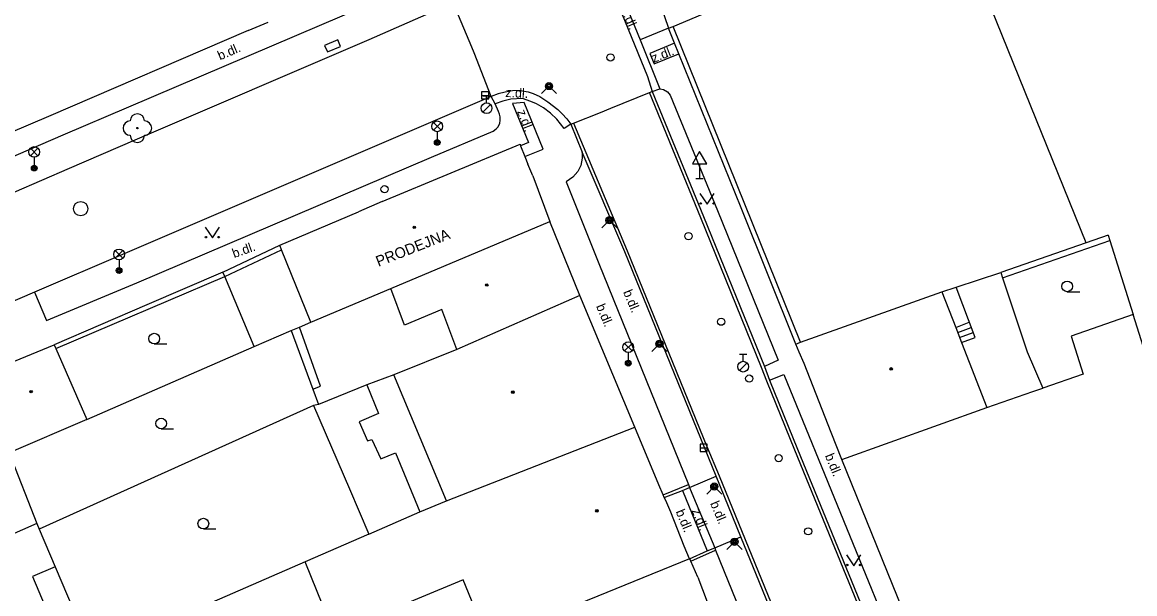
# Model space of a CAD drawing. Extents: x -596229 to -595156, y -1161237 to -1159376.
# Drawn here: x -595755.3 to -595677.5, y -1160565.9 to -1160525.9 of the extents above; entities that cross this region are included whole.
import ezdxf

# ---------------------------------------------------------------- set-up
doc = ezdxf.new("R2010")
doc.units = 0
for name, color, linetype in [('DOP - kresba z DSPS bez souradnic', 7, 'Continuous'), ('DOP - rozhrani ploch obecne', 7, 'Continuous'), ('Level 22', 7, 'Continuous'), ('Level 24', 7, 'Continuous'), ('Level 27', 7, 'Continuous'), ('Level 28', 7, 'Continuous'), ('Level 31', 7, 'Continuous'), ('Level 33', 7, 'Continuous'), ('Level 34', 7, 'Continuous'), ('Level 36', 7, 'Continuous'), ('Level 39', 7, 'Continuous'), ('TM - budovy zdene_ betonove - VP', 7, 'Continuous'), ('TM - chodniky - VP', 7, 'Continuous'), ('TM - komunikace - VP', 7, 'Continuous'), ('TM - letecke snimky - pomocna linie', 7, 'Continuous'), ('TM - plot drateny_ kovovy - VP', 7, 'Continuous'), ('TM - plot zdeny_ ohradni zed - VP', 7, 'Continuous'), ('TM - podezdivka plotu - VP', 7, 'Continuous'), ('TM - popis objektu', 7, 'Continuous'), ('TM - popis povrchu', 7, 'Continuous'), ('TM - rozhrani mezi zpev. plochami mezi sebou - VP', 7, 'Continuous'), ('TM - rozhrani ploch obecne - VP', 7, 'Continuous'), ('TM - schody - VP', 7, 'Continuous'), ('TM - vjezd na pozemek', 7, 'Continuous'), ('TM - vstup do budovy - zdene_ betonove', 7, 'Continuous')]:
    doc.layers.add(name, color=color, linetype=linetype)

msp = doc.modelspace()

# ---------------------------------------------------------------- linework, layer by layer
at = {"layer": 'DOP - kresba z DSPS bez souradnic'}
for points in [[(-595734.44, -1160551.35), (-595735.92, -1160547.22)], [(-595734.98, -1160551.55), (-595734.44, -1160551.35)], [(-595731.2, -1160551.26), (-595730.4, -1160553.26)], [(-595730.4, -1160553.26), (-595731.74, -1160553.83)], [(-595731.74, -1160553.83), (-595731.15, -1160555.16)], [(-595731.15, -1160555.16), (-595730.86, -1160555.06)], [(-595730.86, -1160555.06), (-595730.22, -1160556.41)], [(-595730.22, -1160556.41), (-595729.2, -1160556)], [(-595729.2, -1160556), (-595727.5, -1160560.12)], [(-595752.98, -1160563.97), (-595754.57, -1160564.65)], [(-595754.57, -1160564.65), (-595753.49, -1160567.18)]]:
    msp.add_lwpolyline(points, dxfattribs=at)
at = {"layer": 'DOP - rozhrani ploch obecne'}
for points in [[(-595741.14, -1160543.69), (-595741.28, -1160543.37)], [(-595739.08, -1160548.56), (-595741.14, -1160543.69)], [(-595735.92, -1160547.22), (-595735.13, -1160546.88)], [(-595739.08, -1160548.56), (-595736.5, -1160547.46)], [(-595736.5, -1160547.46), (-595735.92, -1160547.22)], [(-595736.5, -1160547.46), (-595734.98, -1160551.55)], [(-595750.78, -1160553.68), (-595739.08, -1160548.56)], [(-595729.31, -1160550.55), (-595731.2, -1160551.26)], [(-595734.98, -1160551.55), (-595734.58, -1160552.62)], [(-595731.2, -1160551.26), (-595734.58, -1160552.62)], [(-595734.93, -1160552.7), (-595754.1, -1160561.34)], [(-595734.58, -1160552.62), (-595734.93, -1160552.7)], [(-595734.93, -1160552.7), (-595732.43, -1160558.51)], [(-595732.43, -1160558.51), (-595731.06, -1160561.68)], [(-595754.26, -1160560.95), (-595754.1, -1160561.34)], [(-595754.1, -1160561.34), (-595752.98, -1160563.97)], [(-595731.06, -1160561.68), (-595735.52, -1160563.63)], [(-595752.98, -1160563.97), (-595751.72, -1160566.93)], [(-595735.52, -1160563.63), (-595750.37, -1160570.1)]]:
    msp.add_lwpolyline(points, dxfattribs=at)
at = {"layer": 'Level 22'}
msp.add_circle((-595747.24, -1160533.31), 0.05, dxfattribs=at)
for centre, start, end in [((-595747.74, -1160533.31), 90, 270), ((-595747.24, -1160532.81), 0, 180), ((-595746.74, -1160533.31), 270, 90), ((-595747.24, -1160533.81), 180, 0)]:
    msp.add_arc(centre, 0.5, start, end, dxfattribs=at)
at = {"layer": 'Level 24'}
msp.add_lwpolyline([(-595733.962, -1160527.986), (-595733.042, -1160527.594), (-595733.238, -1160527.134), (-595734.158, -1160527.526)], close=True, dxfattribs=at)
at = {"layer": 'Level 27'}
for p, q in [((-595723.19, -1160531.02), (-595722.69, -1160531.02)), ((-595707.92, -1160555.65), (-595707.42, -1160555.65))]:
    msp.add_line(p, q, dxfattribs=at)
for points in [[(-595723.19, -1160531.27), (-595722.69, -1160531.27), (-595722.69, -1160530.77), (-595723.19, -1160530.77)], [(-595707.92, -1160555.9), (-595707.42, -1160555.9), (-595707.42, -1160555.4), (-595707.92, -1160555.4)]]:
    msp.add_lwpolyline(points, close=True, dxfattribs=at)
msp.add_circle((-595751.2, -1160538.94), 0.5, dxfattribs=at)
at = {"layer": 'Level 28'}
for p, q in [((-595723.09, -1160531.045), (-595722.59, -1160531.045)), ((-595722.84, -1160531.545), (-595722.84, -1160531.045)), ((-595723.098, -1160532.192), (-595722.568, -1160531.662)), ((-595705.16, -1160549.105), (-595704.66, -1160549.105)), ((-595704.91, -1160549.605), (-595704.91, -1160549.105)), ((-595705.168, -1160550.252), (-595704.638, -1160549.722))]:
    msp.add_line(p, q, dxfattribs=at)
for centre, radius in [((-595714.18, -1160528.37), 0.25), ((-595722.84, -1160531.92), 0.375), ((-595729.97, -1160537.58), 0.25), ((-595708.73, -1160540.86), 0.25), ((-595706.45, -1160546.84), 0.25), ((-595704.91, -1160549.98), 0.375), ((-595704.49, -1160550.81), 0.25), ((-595702.43, -1160556.38), 0.25), ((-595700.37, -1160561.49), 0.25)]:
    msp.add_circle(centre, radius, dxfattribs=at)
at = {"layer": 'Level 31'}
for points in [[(-595719.01, -1160530.9), (-595718.48, -1160530.37), (-595717.95, -1160530.9)], [(-595714.78, -1160540.28), (-595714.25, -1160539.75), (-595713.72, -1160540.28)], [(-595711.29, -1160548.91), (-595710.76, -1160548.38), (-595710.23, -1160548.91)], [(-595707.46, -1160558.89), (-595706.93, -1160558.36), (-595706.4, -1160558.89)], [(-595706.05, -1160562.75), (-595705.52, -1160562.22), (-595704.99, -1160562.75)]]:
    msp.add_lwpolyline(points, dxfattribs=at)
for centre, radius in [((-595718.48, -1160530.37), 0.25), ((-595718.48, -1160530.37), 0.18), ((-595718.48, -1160530.37), 0.11), ((-595714.25, -1160539.75), 0.25), ((-595714.25, -1160539.75), 0.18), ((-595714.25, -1160539.75), 0.11), ((-595710.76, -1160548.38), 0.25), ((-595710.76, -1160548.38), 0.18), ((-595710.76, -1160548.38), 0.11), ((-595706.93, -1160558.36), 0.25), ((-595706.93, -1160558.36), 0.18), ((-595706.93, -1160558.36), 0.11), ((-595705.52, -1160562.22), 0.25), ((-595705.52, -1160562.22), 0.18), ((-595705.52, -1160562.22), 0.11)]:
    msp.add_circle(centre, radius, dxfattribs=at)
at = {"layer": 'Level 33'}
for p, q in [((-595726.555, -1160533.45), (-595726.025, -1160532.92)), ((-595726.555, -1160532.92), (-595726.025, -1160533.45)), ((-595726.29, -1160533.56), (-595726.29, -1160534.31)), ((-595754.715, -1160535.24), (-595754.185, -1160534.71)), ((-595754.715, -1160534.71), (-595754.185, -1160535.24)), ((-595754.45, -1160535.35), (-595754.45, -1160536.1)), ((-595748.785, -1160542.4), (-595748.255, -1160541.87)), ((-595748.785, -1160541.87), (-595748.255, -1160542.4)), ((-595748.52, -1160542.51), (-595748.52, -1160543.26)), ((-595713.205, -1160548.88), (-595712.675, -1160548.35)), ((-595713.205, -1160548.35), (-595712.675, -1160548.88)), ((-595712.94, -1160548.99), (-595712.94, -1160549.74))]:
    msp.add_line(p, q, dxfattribs=at)
for centre, radius in [((-595726.29, -1160533.185), 0.375), ((-595754.45, -1160534.975), 0.375), ((-595726.29, -1160534.31), 0.2), ((-595726.29, -1160534.31), 0.145), ((-595726.29, -1160534.31), 0.0876), ((-595754.45, -1160536.1), 0.2), ((-595754.45, -1160536.1), 0.145), ((-595754.45, -1160536.1), 0.0876), ((-595748.52, -1160542.135), 0.375), ((-595748.52, -1160543.26), 0.2), ((-595748.52, -1160543.26), 0.145), ((-595748.52, -1160543.26), 0.0876), ((-595712.94, -1160548.615), 0.375), ((-595712.94, -1160549.74), 0.2), ((-595712.94, -1160549.74), 0.145), ((-595712.94, -1160549.74), 0.0876)]:
    msp.add_circle(centre, radius, dxfattribs=at)
at = {"layer": 'Level 34'}
for p, q in [((-595707.96, -1160535.812), (-595707.96, -1160536.83)), ((-595708.21, -1160536.83), (-595707.71, -1160536.83))]:
    msp.add_line(p, q, dxfattribs=at)
msp.add_lwpolyline([(-595708.46, -1160535.812), (-595707.46, -1160535.812), (-595707.96, -1160534.946)], close=True, dxfattribs=at)
at = {"layer": 'Level 36'}
for p, q in [((-595682.27, -1160544.745), (-595681.395, -1160544.745)), ((-595746.06, -1160548.395), (-595745.185, -1160548.395)), ((-595745.58, -1160554.325), (-595744.705, -1160554.325)), ((-595742.63, -1160561.325), (-595741.755, -1160561.325))]:
    msp.add_line(p, q, dxfattribs=at)
for points in [[(-595707.93, -1160537.87), (-595707.43, -1160538.62), (-595706.93, -1160537.87)], [(-595742.5, -1160540.23), (-595742, -1160540.98), (-595741.5, -1160540.23)], [(-595697.69, -1160563.14), (-595697.19, -1160563.89), (-595696.69, -1160563.14)]]:
    msp.add_lwpolyline(points, dxfattribs=at)
for centre, radius in [((-595707.88, -1160538.57), 0.05), ((-595706.981, -1160538.57), 0.05), ((-595742.45, -1160540.93), 0.05), ((-595741.551, -1160540.93), 0.05), ((-595682.27, -1160544.37), 0.375), ((-595746.06, -1160548.02), 0.375), ((-595745.58, -1160553.95), 0.375), ((-595742.63, -1160560.95), 0.375), ((-595697.64, -1160563.84), 0.05), ((-595696.741, -1160563.84), 0.05)]:
    msp.add_circle(centre, radius, dxfattribs=at)
at = {"layer": 'Level 39'}
for centre, radius in [((-595727.89, -1160540.24), 0.09), ((-595727.89, -1160540.24), 0.0398), ((-595722.83, -1160544.27), 0.09), ((-595722.83, -1160544.27), 0.0398), ((-595694.57, -1160550.14), 0.09), ((-595694.57, -1160550.14), 0.0398), ((-595754.67, -1160551.73), 0.09), ((-595754.67, -1160551.73), 0.0398), ((-595721.01, -1160551.76), 0.09), ((-595721.01, -1160551.76), 0.0398), ((-595715.13, -1160560.06), 0.09), ((-595715.13, -1160560.06), 0.0398)]:
    msp.add_circle(centre, radius, dxfattribs=at)
at = {"layer": 'TM - budovy zdene_ betonove - VP'}
for points in [[(-595739.51, -1160526.49), (-595753.46, -1160532.5), (-595756.13, -1160533.65)], [(-595730.13, -1160538.44), (-595720.5, -1160534.43)], [(-595720.5, -1160534.43), (-595720.46, -1160534.54)], [(-595720.46, -1160534.54), (-595720.16, -1160535.3)], [(-595720.16, -1160535.3), (-595719.96, -1160535.83)], [(-595719.61, -1160536.64), (-595718.42, -1160539.84)], [(-595737.29, -1160541.5), (-595731.78, -1160539.15)], [(-595729.53, -1160544.52), (-595718.42, -1160539.84)], [(-595716.32, -1160545), (-595718.42, -1160539.84)], [(-595737.16, -1160541.82), (-595737.29, -1160541.5)], [(-595735.13, -1160546.88), (-595737.16, -1160541.82)], [(-595735.13, -1160546.88), (-595729.53, -1160544.52)], [(-595728.57, -1160547.07), (-595729.53, -1160544.52)], [(-595716.32, -1160545), (-595724.91, -1160548.77)], [(-595712.48, -1160554.22), (-595716.32, -1160545)], [(-595700.9, -1160548.27), (-595691.03, -1160544.75)], [(-595691.03, -1160544.75), (-595690.06, -1160547.25)], [(-595725.96, -1160545.99), (-595728.57, -1160547.07)], [(-595724.91, -1160548.77), (-595725.96, -1160545.99)], [(-595677.65, -1160546.34), (-595681.99, -1160547.86)], [(-595676.82, -1160548.98), (-595677.65, -1160546.34)], [(-595690.06, -1160547.25), (-595689.65, -1160548.3)], [(-595758.61, -1160550.74), (-595753.05, -1160548.45)], [(-595753.05, -1160548.45), (-595752.94, -1160548.71)], [(-595701.22, -1160548.4), (-595700.9, -1160548.27)], [(-595700.99, -1160548.97), (-595701.22, -1160548.4)], [(-595689.65, -1160548.3), (-595687.88, -1160552.84)], [(-595681.99, -1160547.86), (-595681.16, -1160550.5)], [(-595752.94, -1160548.71), (-595750.78, -1160553.68)], [(-595724.91, -1160548.77), (-595729.31, -1160550.55)], [(-595700.65, -1160549.77), (-595700.99, -1160548.97)], [(-595698.77, -1160554.59), (-595700.65, -1160549.77)], [(-595725.63, -1160559.35), (-595729.31, -1160550.55)], [(-595681.16, -1160550.5), (-595683.98, -1160551.48)], [(-595684.68, -1160551.72), (-595683.98, -1160551.48)], [(-595687.88, -1160552.84), (-595684.68, -1160551.72)], [(-595698.02, -1160556.46), (-595687.88, -1160552.84)], [(-595750.78, -1160553.68), (-595756.2, -1160556)], [(-595725.63, -1160559.35), (-595712.48, -1160554.22)], [(-595710.81, -1160558.25), (-595712.48, -1160554.22)], [(-595698.02, -1160556.46), (-595698.77, -1160554.59)], [(-595756.2, -1160556), (-595754.26, -1160560.95)], [(-595692.39, -1160570.38), (-595698.02, -1160556.46)], [(-595710.51, -1160558.93), (-595710.81, -1160558.25)], [(-595727.5, -1160560.12), (-595725.63, -1160559.35)], [(-595710.42, -1160559.12), (-595710.51, -1160558.93)], [(-595710.32, -1160559.33), (-595710.42, -1160559.12)], [(-595709.97, -1160560.16), (-595710.32, -1160559.33)], [(-595731.06, -1160561.68), (-595727.5, -1160560.12)], [(-595754.26, -1160560.95), (-595765.25, -1160565.78)], [(-595708.65, -1160563.41), (-595709.03, -1160562.52)], [(-595708.65, -1160563.41), (-595717.69, -1160567.09)], [(-595708.65, -1160563.41), (-595708.57, -1160563.57)], [(-595708.09, -1160564.69), (-595706.53, -1160568.81)]]:
    msp.add_lwpolyline(points, dxfattribs=at)
at = {"layer": 'TM - chodniky - VP'}
for points in [[(-595731.2, -1160524.74), (-595747.85, -1160531.84), (-595752.45, -1160533.81), (-595759.42, -1160536.8)], [(-595711.27, -1160530.75), (-595710.73, -1160530.56)], [(-595710.73, -1160530.56), (-595710.48, -1160530.62), (-595710.21, -1160530.78), (-595710.02, -1160531.01), (-595706.71, -1160539.06), (-595702.47, -1160549.52), (-595703.43, -1160549.98)], [(-595722.24, -1160531.62), (-595722.51, -1160531.11)], [(-595722.38, -1160533.53), (-595722.17, -1160533.37), (-595722.04, -1160533.21), (-595721.92, -1160532.97), (-595721.88, -1160532.77), (-595721.88, -1160532.53), (-595721.94, -1160532.33), (-595722.01, -1160532.15), (-595722.24, -1160531.62)], [(-595754.44, -1160544.78), (-595753.6, -1160546.75), (-595747.28, -1160544.11), (-595726.69, -1160535.34), (-595722.38, -1160533.53)], [(-595703.07, -1160550.92), (-595702.07, -1160550.52), (-595693.74, -1160570.93), (-595694.73, -1160571.32)]]:
    msp.add_lwpolyline(points, dxfattribs=at)
at = {"layer": 'TM - komunikace - VP'}
for points in [[(-595715.43, -1160520.27), (-595711.59, -1160529.69), (-595711.27, -1160530.75)], [(-595725.17, -1160524.56), (-595731.06, -1160527.15), (-595747.41, -1160534.16), (-595752, -1160536.13), (-595757.83, -1160538.64)], [(-595720.48, -1160530.67), (-595721.02, -1160530.7), (-595721.53, -1160530.79), (-595722.02, -1160530.92), (-595722.51, -1160531.11)], [(-595720.48, -1160530.67), (-595719.94, -1160530.78), (-595719.59, -1160530.9), (-595719.11, -1160531.11), (-595718.55, -1160531.47), (-595717.86, -1160532), (-595717.55, -1160532.3), (-595717.24, -1160532.66), (-595716.96, -1160533.04)], [(-595722.51, -1160531.11), (-595748.11, -1160542.08), (-595754.44, -1160544.78)], [(-595711.27, -1160530.75), (-595707.69, -1160539.49), (-595703.43, -1160549.98)], [(-595716.96, -1160533.04), (-595716.15, -1160534.99)], [(-595716.15, -1160534.99), (-595716.15, -1160535.42), (-595716.26, -1160535.93), (-595716.47, -1160536.35), (-595716.82, -1160536.73), (-595717.28, -1160537.07), (-595715, -1160542.77), (-595708.74, -1160558.21)], [(-595754.44, -1160544.78), (-595760.07, -1160547.19)], [(-595703.43, -1160549.98), (-595703.07, -1160550.92)], [(-595703.07, -1160550.92), (-595701.12, -1160555.75), (-595694.73, -1160571.32)], [(-595708.74, -1160558.21), (-595708.66, -1160558.42)], [(-595708.66, -1160558.42), (-595708.38, -1160559.09), (-595706.89, -1160562.64)], [(-595706.89, -1160562.64), (-595706.84, -1160562.81)], [(-595706.84, -1160562.81), (-595701.97, -1160574.79), (-595696.53, -1160588.13)]]:
    msp.add_lwpolyline(points, dxfattribs=at)
at = {"layer": 'TM - letecke snimky - pomocna linie'}
for points in [[(-595680.94, -1160541.32), (-595690.3, -1160518.17)], [(-595722.73, -1160569.15), (-595724.48, -1160564.88), (-595733.49, -1160568.62), (-595735.52, -1160563.63)]]:
    msp.add_lwpolyline(points, dxfattribs=at)
at = {"layer": 'TM - plot drateny_ kovovy - VP'}
for points in [[(-595709.81, -1160526.2), (-595700.44, -1160522.24)], [(-595710.12, -1160526.33), (-595709.81, -1160526.2)], [(-595700.9, -1160548.27), (-595709.81, -1160526.2)]]:
    msp.add_lwpolyline(points, dxfattribs=at)
at = {"layer": 'TM - plot zdeny_ ohradni zed - VP'}
for points in [[(-595741.14, -1160543.69), (-595737.16, -1160541.82)], [(-595752.94, -1160548.71), (-595741.14, -1160543.69)]]:
    msp.add_lwpolyline(points, dxfattribs=at)
at = {"layer": 'TM - podezdivka plotu - VP'}
for points in [[(-595709.7, -1160527.38), (-595710.12, -1160526.33)], [(-595709.41, -1160528.11), (-595709.7, -1160527.38)], [(-595701.22, -1160548.4), (-595705.05, -1160538.88), (-595709.41, -1160528.11)], [(-595741.28, -1160543.37), (-595737.29, -1160541.5)], [(-595741.28, -1160543.37), (-595746.59, -1160545.66), (-595753.05, -1160548.45)]]:
    msp.add_lwpolyline(points, dxfattribs=at)
at = {"layer": 'TM - rozhrani mezi zpev. plochami mezi sebou - VP'}
for points in [[(-595714.99, -1160520.09), (-595712.12, -1160527.14)], [(-595722.51, -1160531.11), (-595723.7, -1160528.05), (-595723.87, -1160527.65), (-595725.17, -1160524.56)], [(-595710.12, -1160526.33), (-595712.12, -1160527.14)], [(-595712.12, -1160527.14), (-595710.73, -1160530.56)], [(-595709.7, -1160527.38), (-595711.44, -1160528.09), (-595711.12, -1160528.82), (-595709.41, -1160528.11)], [(-595716.96, -1160533.04), (-595717.41, -1160533.34), (-595717.92, -1160532.69), (-595718.37, -1160532.26), (-595718.86, -1160531.9), (-595719.36, -1160531.61), (-595719.75, -1160531.44), (-595720.33, -1160531.23), (-595721.14, -1160531.29), (-595721.7, -1160531.43), (-595722.24, -1160531.62)], [(-595716.77, -1160532.96), (-595714.89, -1160532.21), (-595714.15, -1160531.91), (-595711.46, -1160530.82)], [(-595711.46, -1160530.82), (-595711.27, -1160530.75)], [(-595694.92, -1160571.39), (-595701.3, -1160555.82), (-595703.26, -1160550.99), (-595703.62, -1160550.05), (-595707.88, -1160539.57), (-595711.46, -1160530.82)], [(-595720.16, -1160535.3), (-595718.88, -1160534.78), (-595720.22, -1160531.52), (-595721.04, -1160531.58), (-595719.91, -1160534.31), (-595720.46, -1160534.54)], [(-595716.96, -1160533.04), (-595716.77, -1160532.96)], [(-595716.77, -1160532.96), (-595713.01, -1160541.88), (-595707.44, -1160555.56), (-595706.6, -1160557.61), (-595702.28, -1160568.17), (-595699.88, -1160574.07), (-595694.43, -1160587.49), (-595692.99, -1160591.04), (-595690.68, -1160596.8), (-595689.67, -1160599.29), (-595689.29, -1160600.22), (-595688.8, -1160601.44), (-595685.48, -1160609.66), (-595685.34, -1160609.99), (-595680.89, -1160620.91), (-595679.46, -1160624.4), (-595676.96, -1160630.59), (-595676.21, -1160632.47), (-595674.63, -1160636.39)], [(-595706.8, -1160557.64), (-595713.19, -1160541.96), (-595716.15, -1160534.99)], [(-595708.66, -1160558.42), (-595706.8, -1160557.64)], [(-595705.08, -1160561.87), (-595706.8, -1160557.64)], [(-595710.51, -1160558.93), (-595708.74, -1160558.21)], [(-595710.42, -1160559.12), (-595709.16, -1160558.63)], [(-595709.16, -1160558.63), (-595708.66, -1160558.42)], [(-595709.16, -1160558.63), (-595707.42, -1160562.86)], [(-595706.89, -1160562.64), (-595705.08, -1160561.87)], [(-595694.62, -1160587.56), (-595700.06, -1160574.13), (-595705.08, -1160561.87)], [(-595708.65, -1160563.41), (-595707.42, -1160562.86)], [(-595708.57, -1160563.57), (-595706.84, -1160562.81)], [(-595707.42, -1160562.86), (-595706.89, -1160562.64)]]:
    msp.add_lwpolyline(points, dxfattribs=at)
at = {"layer": 'TM - rozhrani ploch obecne - VP'}
for points in [[(-595679.4, -1160540.78), (-595680.94, -1160541.32)], [(-595679.4, -1160540.78), (-595679.28, -1160541.16)], [(-595680.94, -1160541.32), (-595686.91, -1160543.4)], [(-595686.78, -1160543.78), (-595679.28, -1160541.16)], [(-595679.28, -1160541.16), (-595677.65, -1160546.34)], [(-595690.03, -1160544.42), (-595686.91, -1160543.4)], [(-595686.91, -1160543.4), (-595686.78, -1160543.78)], [(-595686.78, -1160543.78), (-595685.06, -1160548.94)], [(-595691.03, -1160544.75), (-595690.03, -1160544.42)], [(-595689.65, -1160548.3), (-595688.71, -1160547.95), (-595690.03, -1160544.42)], [(-595685.06, -1160548.94), (-595683.98, -1160551.48)]]:
    msp.add_lwpolyline(points, dxfattribs=at)
at = {"layer": 'TM - schody - VP'}
for points in [[(-595690.06, -1160547.25), (-595689.11, -1160546.88)], [(-595689.92, -1160547.6), (-595688.97, -1160547.24)], [(-595689.79, -1160547.95), (-595688.84, -1160547.59)]]:
    msp.add_lwpolyline(points, dxfattribs=at)
at = {"layer": 'TM - vjezd na pozemek'}
msp.add_lwpolyline([(-595710.66, -1160524.76), (-595710.12, -1160526.33)], dxfattribs=at)
at = {"layer": 'TM - vstup do budovy - zdene_ betonove'}
for points in [[(-595739.51, -1160526.49), (-595738.1, -1160525.91)], [(-595719.61, -1160536.64), (-595719.96, -1160535.83)], [(-595730.13, -1160538.44), (-595731.78, -1160539.15)], [(-595709.03, -1160562.52), (-595709.97, -1160560.16)], [(-595708.09, -1160564.69), (-595708.57, -1160563.57)]]:
    msp.add_lwpolyline(points, dxfattribs=at)

# ---------------------------------------------------------------- texts
at = {"layer": 'TM - popis objektu'}
msp.add_text('PRODEJNA', height=0.75, rotation=21.43, dxfattribs=at).set_placement((-595730.4, -1160543.01))
at = {"layer": 'TM - popis povrchu'}
for s, rotation, p in [('z.dl.', 293.01, (-595713.47, -1160525.04)), ('b.dl.', 23.09, (-595741.47, -1160528.58)), ('z.dl.', 21.77, (-595711.16, -1160528.75)), ('z.dl.', 357.31, (-595721.54, -1160531.13)), ('z.dl.', 291.32, (-595720.72, -1160532.15)), ('b.dl.', 19.57, (-595740.48, -1160542.4)), ('b.dl.', 292.6, (-595713.31, -1160544.76)), ('b.dl.', 292.6, (-595715.2, -1160545.75)), ('b.dl.', 292.1, (-595699.21, -1160556.2)), ('b.dl.', 292.6, (-595707.23, -1160559.53)), ('b.dl.', 292.6, (-595709.64, -1160560.11)), ('z.dl.', 292.23, (-595708.52, -1160560.04))]:
    msp.add_text(s, height=0.65, rotation=rotation, dxfattribs=at).set_placement(p)

doc.saveas('drawing.dxf')
